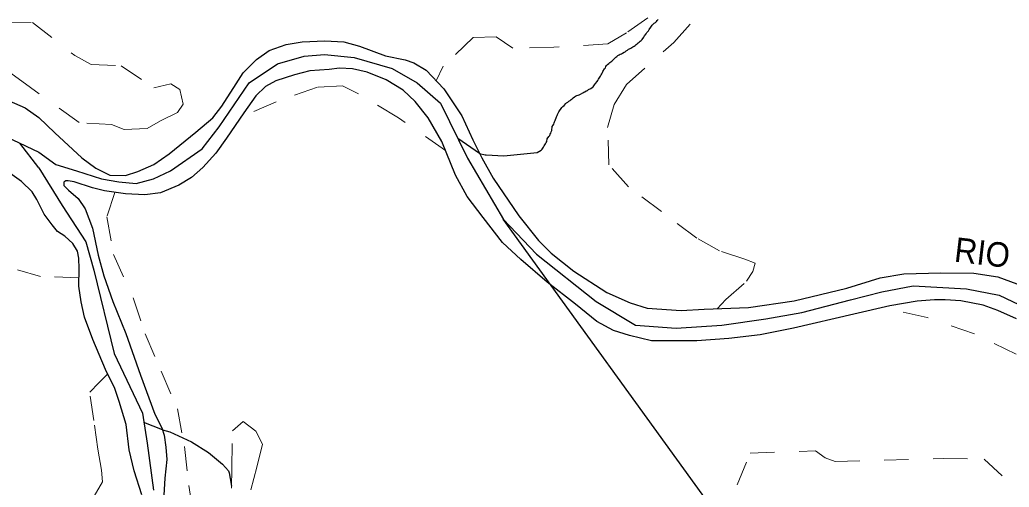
# Model space of a CAD drawing. Extents: x 785.9 to 812.4, y 7674.9 to 7703.1.
# Drawn here: x 793.585 to 797.626, y 7686.368 to 7688.275 of the extents above; entities that cross this region are included whole.
import ezdxf
from ezdxf.enums import TextEntityAlignment as Align

# ---------------------------------------------------------------- set-up
doc = ezdxf.new("R2010")
doc.units = 0
doc.header["$LTSCALE"] = 0.04
doc.linetypes.add('SHORT_DASHED', pattern=[2.7, 1.5, -1.2])
for name, color, linetype, lineweight in [('2', 7, 'Continuous', 25), ('21', 7, 'SHORT_DASHED', 13), ('55', 7, 'Continuous', 25), ('7', 7, 'Continuous', 25)]:
    doc.layers.add(name, color=color, linetype=linetype, lineweight=lineweight)
doc.layers.add('61', color=7, linetype='Continuous')

msp = doc.modelspace()

# ---------------------------------------------------------------- linework, layer by layer
at = {"layer": '2'}
for points in [[(793.5206, 7687.9539), (793.6079, 7687.9151), (793.6628, 7687.8763), (793.7286, 7687.8138), (793.8384, 7687.7114), (793.8966, 7687.6694), (793.9526, 7687.6414), (794.0173, 7687.6403), (794.0679, 7687.6554), (794.1325, 7687.6845), (794.1961, 7687.7287), (794.3038, 7687.817), (794.3739, 7687.8752), (794.4105, 7687.9226), (794.4687, 7688.0131), (794.4978, 7688.0584), (794.5516, 7688.1133), (794.6033, 7688.15), (794.6734, 7688.1747), (794.738, 7688.1844), (794.8306, 7688.1888), (794.9082, 7688.1844), (794.9729, 7688.1672), (795.0795, 7688.1284), (795.1593, 7688.1122), (795.1948, 7688.0993), (795.2444, 7688.0691), (795.3165, 7687.9937), (795.3909, 7687.8827), (795.4361, 7687.7846), (795.4717, 7687.7124), (795.518, 7687.6294), (795.6236, 7687.4753), (795.7044, 7687.3751), (795.7561, 7687.3223), (795.8477, 7687.2501), (795.9824, 7687.1628), (796.0783, 7687.1197), (796.1472, 7687.0992), (796.2862, 7687.0895), (796.3799, 7687.0939), (796.562, 7687.1014), (796.7473, 7687.1284), (796.9628, 7687.1801), (797.0996, 7687.2221), (797.1954, 7687.2383)], [(797.6556, 7687.0551), (797.5802, 7687.0896), (797.5199, 7687.1112), (797.4283, 7687.1284), (797.3647, 7687.1327), (797.3206, 7687.1327), (797.2505, 7687.1273), (797.1385, 7687.1079), (796.9909, 7687.0745), (796.7453, 7687.0163), (796.6084, 7686.9894), (796.4813, 7686.9743), (796.351, 7686.9646), (796.2357, 7686.9646), (796.1646, 7686.9657), (796.0751, 7686.9873), (796.0094, 7687.0077), (795.9426, 7687.0444), (795.8543, 7687.1144), (795.739, 7687.2049), (795.6313, 7687.2965), (795.557, 7687.3665), (795.4773, 7687.4689), (795.4126, 7687.554), (795.3642, 7687.6413), (795.3092, 7687.7781), (795.2532, 7687.8751), (795.2004, 7687.9419), (795.1509, 7687.9882), (795.0819, 7688.0302), (795.0044, 7688.0615), (794.944, 7688.0744), (794.8913, 7688.0777), (794.8482, 7688.0723), (794.7695, 7688.0669), (794.707, 7688.0507), (794.6316, 7688.026), (794.5885, 7688.0023), (794.5497, 7687.9645), (794.5002, 7687.8956), (794.4291, 7687.7921), (794.386, 7687.7307), (794.3332, 7687.6725), (794.2869, 7687.6316), (794.2352, 7687.6003), (794.1597, 7687.5691), (794.0962, 7687.5604), (794.0165, 7687.5647), (793.9314, 7687.5766), (793.8818, 7687.5895), (793.8075, 7687.6143), (793.7827, 7687.6186), (793.773, 7687.6186), (793.7655, 7687.6122), (793.7655, 7687.5992), (793.7838, 7687.5798), (793.8236, 7687.5453), (793.8527, 7687.5033), (793.8829, 7687.4247), (793.9055, 7687.3147), (793.9292, 7687.2307), (793.9648, 7687.1262), (794.0186, 7686.9947), (794.0779, 7686.8256), (794.1371, 7686.6661), (794.1662, 7686.6101), (794.1749, 7686.581), (794.1824, 7686.5314), (794.1856, 7686.4808), (794.1781, 7686.4053), (794.1727, 7686.3127)], [(794.0835, 7686.3371), (794.0522, 7686.4351), (794.0318, 7686.5203), (794.0199, 7686.6237), (793.9919, 7686.7174), (793.9736, 7686.7702), (793.9359, 7686.8489), (793.8842, 7686.9707), (793.8497, 7687.0623), (793.8357, 7687.1248), (793.8271, 7687.1883), (793.8282, 7687.2584), (793.826, 7687.3026), (793.8207, 7687.3317), (793.8023, 7687.3619), (793.769, 7687.392), (793.7388, 7687.4114), (793.7172, 7687.4384), (793.6849, 7687.4815), (793.6548, 7687.5418), (793.6354, 7687.5731), (793.5923, 7687.6151), (793.5449, 7687.6496)], [(797.1954, 7687.2383), (797.3463, 7687.2426), (797.4809, 7687.2415), (797.58, 7687.2264), (797.6576, 7687.1973)]]:
    msp.add_lwpolyline(points, dxfattribs=at)
at = {"layer": '21'}
for points in [[(796.4337, 7687.0961), (796.4687, 7687.1334), (796.5536, 7687.2083), (796.5794, 7687.2482), (796.5888, 7687.2819), (796.5466, 7687.2983), (796.4433, 7687.3323), (796.3509, 7687.3844), (796.2057, 7687.4923), (796.0718, 7687.5935), (795.9914, 7687.6834), (795.9856, 7687.8355), (796.0129, 7687.9291), (796.0636, 7688.011), (796.2564, 7688.1826), (796.4035, 7688.3483)], [(793.4277, 7688.2477), (793.5322, 7688.2623), (793.6376, 7688.2636), (793.8099, 7688.1288), (793.8767, 7688.092), (794.0001, 7688.0872), (794.1332, 7687.9973), (794.2028, 7688.0143), (794.2397, 7687.9901), (794.2528, 7687.9303), (794.2298, 7687.897), (794.1599, 7687.8626), (794.105, 7687.8316), (794.012, 7687.8276), (793.9595, 7687.8479), (793.8273, 7687.8555), (793.6298, 7687.9981), (793.5044, 7688.0897), (793.4326, 7688.1217), (793.3204, 7688.1253), (793.2787, 7688.1609)], [(796.1497, 7688.283), (796.063, 7688.2216), (795.9875, 7688.1767), (795.7669, 7688.163), (795.5985, 7688.1591), (795.5303, 7688.2059), (795.4368, 7688.202), (795.3141, 7688.086), (795.2864, 7688.0252)], [(795.3238, 7687.7417), (795.1314, 7687.8755), (794.9689, 7687.9732), (794.9039, 7688.0057), (794.801, 7688.0003), (794.633, 7687.9406), (794.4874, 7687.877)], [(793.9735, 7687.5707), (793.941, 7687.4713), (793.9685, 7687.3177), (794.0479, 7687.1413), (794.0981, 7686.994), (794.1629, 7686.8409), (794.2292, 7686.6878), (794.2576, 7686.5347), (794.2758, 7686.3758), (794.2998, 7686.2169), (794.2991, 7686.0507), (794.2896, 7685.8859), (794.2801, 7685.7241), (794.2867, 7685.6147), (794.2845, 7685.5097), (794.2954, 7685.4047), (794.3296, 7685.2589), (794.3216, 7685.1131), (794.3092, 7684.9542), (794.2735, 7684.909), (794.262, 7684.898)], [(793.8276, 7687.2226), (793.6703, 7687.2275), (793.576, 7687.2548)], [(798.7609, 7686.2608), (798.7268, 7686.2408), (798.6077, 7686.3377), (798.5333, 7686.3824), (798.3919, 7686.4047), (798.2356, 7686.5463), (798.0569, 7686.673), (797.923, 7686.755), (797.8411, 7686.7699), (797.7741, 7686.8146), (797.655, 7686.9115), (797.4838, 7686.9935), (797.2903, 7687.0605), (797.1099, 7687.1014)], [(793.7487, 7685.616), (793.7531, 7685.7225), (793.7604, 7685.8437), (793.7667, 7685.9336), (793.7691, 7686.0343), (793.7872, 7686.1369), (793.8111, 7686.2004), (793.8487, 7686.262), (793.8892, 7686.3314), (793.9239, 7686.39), (793.9185, 7686.4379), (793.9043, 7686.5229), (793.8872, 7686.6402), (793.8711, 7686.7565), (793.9087, 7686.7936), (793.9445, 7686.8309)], [(794.45, 7686.3639), (794.4519, 7686.4463), (794.4541, 7686.5979), (794.4971, 7686.6358), (794.5488, 7686.5964), (794.5772, 7686.5439), (794.5532, 7686.4506), (794.5292, 7686.3573)], [(796.552, 7686.2173), (796.5149, 7686.3777), (796.5681, 7686.5075), (796.8353, 7686.5162), (796.8739, 7686.4885), (796.9154, 7686.4725), (797.3559, 7686.4856), (797.5241, 7686.4827), (797.6472, 7686.3675)]]:
    msp.add_lwpolyline(points, dxfattribs=at)
at = {"layer": '55'}
for p, q in [((793.6628, 7687.671), (793.5859, 7687.7716)), ((795.4631, 7687.7299), (795.3739, 7687.791)), ((796.5107, 7686.1496), (795.5596, 7687.4616)), ((794.1686, 7686.6022), (794.0919, 7686.6325))]:
    msp.add_line(p, q, dxfattribs=at)
for points in [[(793.8167, 7687.6585), (793.9193, 7687.6264), (793.9898, 7687.6136), (794.0603, 7687.6072), (794.1309, 7687.6264), (794.2014, 7687.6585), (794.3296, 7687.7483), (794.4002, 7687.8382), (794.522, 7688.0178), (794.6374, 7688.0948), (794.7464, 7688.1269), (794.8298, 7688.1333), (794.9516, 7688.1205), (795.1055, 7688.0755), (795.2081, 7688.0178), (795.3042, 7687.9344), (795.4132, 7687.7098), (795.5607, 7687.4596)], [(793.4239, 7687.8475), (793.6628, 7687.7355), (793.7333, 7687.6842), (793.8167, 7687.6585)], [(793.6628, 7687.671), (793.759, 7687.517), (793.8552, 7687.3694), (793.8872, 7687.2539), (793.9706, 7686.9139), (794.086, 7686.6701), (794.1052, 7686.5482), (794.1309, 7686.3557)], [(795.5596, 7687.4616), (795.6954, 7687.3185), (795.939, 7687.126), (796.0993, 7687.0297), (796.266, 7687.0169), (796.452, 7687.0297), (796.6315, 7687.0554), (796.779, 7687.0811), (796.9778, 7687.1324), (797.106, 7687.1645), (797.2342, 7687.1901), (797.4522, 7687.1773), (797.5855, 7687.1516), (797.7202, 7687.0875)]]:
    msp.add_lwpolyline(points, dxfattribs=at)
at = {"layer": '7'}
msp.add_line((794.1686, 7686.6022), (794.1985, 7686.5938), dxfattribs=at)
for points in [[(796.0845, 7688.1617), (796.0893, 7688.165), (796.0942, 7688.1674), (796.0982, 7688.1706), (796.1031, 7688.1739), (796.1071, 7688.1771), (796.1112, 7688.1804), (796.1152, 7688.1836), (796.1192, 7688.1876), (796.1233, 7688.1909), (796.1273, 7688.1949), (796.1338, 7688.2046), (796.137, 7688.2095), (796.1435, 7688.2176), (796.1468, 7688.2224), (796.15, 7688.2265), (796.1532, 7688.2305), (796.1557, 7688.2354), (796.1621, 7688.2451), (796.1654, 7688.2491), (796.1686, 7688.2532), (796.1767, 7688.2613), (796.1815, 7688.2645), (796.1856, 7688.2677), (796.1888, 7688.2718), (796.1921, 7688.2758)], [(795.5626, 7687.7199), (795.6977, 7687.7337), (795.7147, 7687.7426), (795.7187, 7687.7467), (795.7211, 7687.7515), (795.7244, 7687.7556), (795.7268, 7687.7604), (795.73, 7687.7645), (795.7325, 7687.7693), (795.7357, 7687.7742), (795.7373, 7687.779), (795.7398, 7687.7887), (795.7462, 7687.7984), (795.7495, 7687.8033), (795.7511, 7687.8081), (795.7535, 7687.813), (795.7551, 7687.8179), (795.7576, 7687.8227), (795.7584, 7687.8284), (795.7592, 7687.834), (795.76, 7687.8397), (795.7632, 7687.8446), (795.7665, 7687.8494), (795.7681, 7687.8543), (795.7697, 7687.8591), (795.7713, 7687.864), (795.7737, 7687.8688), (795.7754, 7687.8745), (795.777, 7687.8793), (795.7794, 7687.8842), (795.7818, 7687.8891), (795.7835, 7687.8939), (795.7867, 7687.8988), (795.7899, 7687.9036), (795.7964, 7687.9133), (795.7996, 7687.9174), (795.8037, 7687.9214), (795.8085, 7687.9247), (795.815, 7687.9328), (795.8182, 7687.9368), (795.8231, 7687.9392), (795.828, 7687.9425), (795.8328, 7687.9457), (795.8369, 7687.9497), (795.8417, 7687.953), (795.8458, 7687.957), (795.8506, 7687.9603), (795.8555, 7687.9627), (795.8603, 7687.9659), (795.8652, 7687.9675), (795.87, 7687.9692), (795.8749, 7687.9716), (795.8846, 7687.9764), (795.8886, 7687.9797), (795.8935, 7687.9813), (795.8983, 7687.9845), (795.9032, 7687.987), (795.9081, 7687.9902), (795.9178, 7687.9951), (795.9226, 7687.9983), (795.9267, 7688.0015), (795.9299, 7688.0056), (795.9331, 7688.0096), (795.9364, 7688.0145), (795.9429, 7688.0226), (795.9461, 7688.0274), (795.9485, 7688.0323), (795.9518, 7688.0363), (795.9542, 7688.0412), (795.9574, 7688.0452), (795.9598, 7688.0501), (795.9623, 7688.0549), (795.9647, 7688.0598), (795.9671, 7688.0646), (795.9736, 7688.0744), (795.9768, 7688.0792), (795.9793, 7688.0841), (795.9817, 7688.0889), (795.9857, 7688.093), (795.9906, 7688.0962), (795.9946, 7688.1002), (795.9987, 7688.1035), (796.0035, 7688.1067), (796.0068, 7688.1108), (796.0108, 7688.1148), (796.0149, 7688.118), (796.0189, 7688.1221), (796.0238, 7688.1245), (796.0278, 7688.1286), (796.0327, 7688.1318), (796.0375, 7688.1342), (796.0424, 7688.1358), (796.0472, 7688.1391), (796.0529, 7688.1431), (796.0578, 7688.1447), (796.0618, 7688.148), (796.0667, 7688.1512), (796.0707, 7688.1545), (796.0756, 7688.1569), (796.0804, 7688.1585), (796.0845, 7688.1617)], [(795.4631, 7687.7299), (795.4857, 7687.7243), (795.4873, 7687.7242), (795.4889, 7687.7241), (795.4905, 7687.724), (795.4905, 7687.724), (795.5626, 7687.7199)], [(794.1985, 7686.5938), (794.287, 7686.5529), (794.3561, 7686.5101), (794.4135, 7686.4624), (794.4378, 7686.4347)], [(794.4378, 7686.4347), (794.4408, 7686.4272), (794.4502, 7686.3726)]]:
    msp.add_lwpolyline(points, dxfattribs=at)

# ---------------------------------------------------------------- texts
at = {"layer": '61', "width": 0.95}
msp.add_text('RIO', height=0.1, rotation=353.251, dxfattribs=at).set_placement((797.5104, 7687.2756), align=Align.CENTER)

doc.saveas('drawing.dxf')
